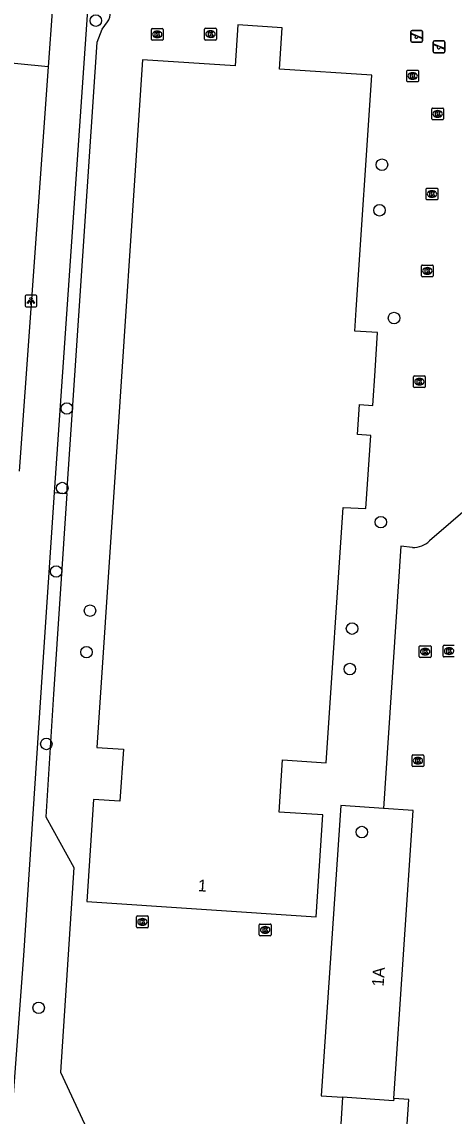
# Model space of a CAD drawing. Extents: x 161848 to 162726, y 385382 to 386521.
# Drawn here: x 162056.5 to 162093.2, y 386373.9 to 386466.8 of the extents above; entities that cross this region are included whole.
import ezdxf

# ---------------------------------------------------------------- set-up
doc = ezdxf.new("R2010")
doc.units = 0
for name, color, linetype in [('IMGEO_Boom', 7, 'Continuous'), ('IMGEO_Groenvoorziening', 7, 'Continuous'), ('IMGEO_Hek', 7, 'Continuous'), ('IMGEO_Kolk', 7, 'Continuous'), ('IMGEO_Lichtpunt', 7, 'Continuous'), ('IMGEO_Pand', 7, 'Continuous'), ('IMGEO_Pand_nummerreeks', 7, 'Continuous'), ('IMGEO_Rijbaan_lokaal_open', 7, 'Continuous'), ('IMGEO_Speelvoorziening', 7, 'Continuous'), ('IMGEO_Voetpad_open', 7, 'Continuous')]:
    doc.layers.add(name, color=color, linetype=linetype)

msp = doc.modelspace()

# ---------------------------------------------------------------- linework, layer by layer
at = {"layer": 'IMGEO_Boom'}
for centre in [(162062.821, 386466.926), (162087.116, 386454.69), (162086.904, 386450.819), (162088.142, 386441.668), (162060.362, 386433.993), (162059.971, 386427.23), (162087.018, 386424.342), (162059.456, 386420.15), (162062.329, 386416.821), (162084.58, 386415.299), (162062.027, 386413.292), (162084.392, 386411.864), (162058.621, 386405.507), (162085.404, 386398.019), (162057.97, 386383.097)]:
    msp.add_circle(centre, 0.489, dxfattribs=at)
at = {"layer": 'IMGEO_Groenvoorziening'}
for points in [[(162060.371, 386426.78), (162060.869, 386434.271), (162062.937, 386465.085), (162063.346, 386466.196), (162063.824, 386466.818)], [(162058.787, 386462.989), (162053.585, 386463.502)], [(162060.371, 386426.78), (162059.237, 386409.724), (162058.573, 386399.326), (162060.958, 386395.005), (162059.81, 386377.62), (162065.185, 386366.125), (162080.144, 386367.054), (162079.904, 386363.565)], [(162059.326, 386426.861), (162060.371, 386426.78)], [(162083.776, 386375.504), (162083.018, 386363.719)]]:
    msp.add_lwpolyline(points, dxfattribs=at)
msp.add_arc((162062.512, 386467.638), 1.547, 328.00191, 359.45035, dxfattribs=at)
at = {"layer": 'IMGEO_Hek'}
msp.add_lwpolyline([(162059.326, 386426.861), (162060.371, 386426.78)], dxfattribs=at)
at = {"layer": 'IMGEO_Kolk'}
for p, q in [((162067.538, 386465.333), (162067.538, 386466.185)), ((162067.613, 386466.259), (162068.465, 386466.259)), ((162068.026, 386466.039), (162068.051, 386466.039)), ((162068.539, 386466.185), (162068.539, 386465.333)), ((162072.059, 386465.351), (162072.059, 386466.203)), ((162072.134, 386466.277), (162072.986, 386466.277)), ((162072.547, 386466.057), (162072.572, 386466.057)), ((162073.06, 386466.203), (162073.06, 386465.351)), ((162068.465, 386465.259), (162067.613, 386465.259)), ((162068.049, 386465.479), (162068.024, 386465.479)), ((162072.986, 386465.277), (162072.134, 386465.277)), ((162072.57, 386465.497), (162072.545, 386465.497)), ((162089.223, 386461.798), (162089.223, 386462.65)), ((162089.298, 386462.724), (162090.15, 386462.724)), ((162089.711, 386462.504), (162089.736, 386462.504)), ((162090.224, 386462.65), (162090.224, 386461.798)), ((162090.15, 386461.724), (162089.298, 386461.724)), ((162089.734, 386461.944), (162089.709, 386461.944)), ((162091.421, 386459.5), (162092.273, 386459.5)), ((162091.346, 386458.574), (162091.346, 386459.426)), ((162091.857, 386458.72), (162091.832, 386458.72)), ((162091.834, 386459.28), (162091.859, 386459.28)), ((162092.347, 386459.426), (162092.347, 386458.574)), ((162092.273, 386458.5), (162091.421, 386458.5)), ((162090.864, 386451.776), (162090.864, 386452.628)), ((162090.939, 386452.702), (162091.791, 386452.702)), ((162091.352, 386452.482), (162091.377, 386452.482)), ((162091.865, 386452.628), (162091.865, 386451.776)), ((162091.791, 386451.702), (162090.939, 386451.702)), ((162091.375, 386451.922), (162091.35, 386451.922)), ((162090.472, 386445.244), (162090.472, 386446.096)), ((162090.547, 386446.17), (162091.399, 386446.17)), ((162090.96, 386445.95), (162090.985, 386445.95)), ((162091.473, 386446.096), (162091.473, 386445.244)), ((162091.399, 386445.17), (162090.547, 386445.17)), ((162090.983, 386445.39), (162090.958, 386445.39)), ((162089.796, 386435.839), (162089.796, 386436.691)), ((162089.871, 386436.765), (162090.723, 386436.765)), ((162090.284, 386436.545), (162090.309, 386436.545)), ((162090.797, 386436.691), (162090.797, 386435.839)), ((162090.723, 386435.765), (162089.871, 386435.765)), ((162090.307, 386435.985), (162090.282, 386435.985)), ((162090.287, 386412.916), (162090.287, 386413.768)), ((162090.362, 386413.842), (162091.214, 386413.842)), ((162090.798, 386413.062), (162090.773, 386413.062)), ((162090.775, 386413.622), (162090.8, 386413.622)), ((162091.288, 386413.768), (162091.288, 386412.916)), ((162092.317, 386412.964), (162092.317, 386413.816)), ((162092.392, 386413.89), (162093.244, 386413.89)), ((162092.828, 386413.11), (162092.803, 386413.11)), ((162092.805, 386413.67), (162092.83, 386413.67)), ((162091.214, 386412.842), (162090.362, 386412.842)), ((162093.244, 386412.89), (162092.392, 386412.89)), ((162089.671, 386403.656), (162089.671, 386404.508)), ((162089.746, 386404.582), (162090.598, 386404.582)), ((162090.182, 386403.802), (162090.157, 386403.802)), ((162090.159, 386404.362), (162090.184, 386404.362)), ((162090.672, 386404.508), (162090.672, 386403.656)), ((162090.598, 386403.582), (162089.746, 386403.582)), ((162066.277, 386389.97), (162066.277, 386390.822)), ((162066.352, 386390.896), (162067.204, 386390.896)), ((162067.278, 386390.822), (162067.278, 386389.97)), ((162067.204, 386389.896), (162066.352, 386389.896)), ((162066.788, 386390.116), (162066.763, 386390.116)), ((162066.765, 386390.676), (162066.79, 386390.676)), ((162076.704, 386389.284), (162076.704, 386390.136)), ((162076.779, 386390.21), (162077.631, 386390.21)), ((162077.192, 386389.99), (162077.217, 386389.99)), ((162077.705, 386390.136), (162077.705, 386389.284)), ((162077.631, 386389.21), (162076.779, 386389.21)), ((162077.215, 386389.43), (162077.19, 386389.43))]:
    msp.add_line(p, q, dxfattribs=at)
for points in [[(162067.538, 386465.333), (162067.538, 386466.185)], [(162067.613, 386466.259), (162068.465, 386466.259)], [(162068.539, 386466.185), (162068.539, 386465.333)], [(162072.059, 386465.351), (162072.059, 386466.203)], [(162072.134, 386466.277), (162072.986, 386466.277)], [(162072.38, 386465.977), (162072.503, 386465.977), (162072.503, 386465.826), (162072.633, 386465.977), (162072.797, 386465.977), (162072.651, 386465.826), (162072.804, 386465.577), (162072.652, 386465.577), (162072.567, 386465.741), (162072.503, 386465.674), (162072.503, 386465.577), (162072.38, 386465.577), (162072.38, 386465.977)], [(162073.06, 386466.203), (162073.06, 386465.351)], [(162068.465, 386465.259), (162067.613, 386465.259)], [(162067.859, 386465.959), (162067.982, 386465.959), (162067.982, 386465.808), (162068.112, 386465.959), (162068.276, 386465.959), (162068.13, 386465.808), (162068.283, 386465.559), (162068.131, 386465.559), (162068.046, 386465.723), (162067.982, 386465.656), (162067.982, 386465.559), (162067.859, 386465.559), (162067.859, 386465.959)], [(162072.986, 386465.277), (162072.134, 386465.277)], [(162089.223, 386461.798), (162089.223, 386462.65)], [(162089.298, 386462.724), (162090.15, 386462.724)], [(162089.544, 386462.424), (162089.667, 386462.424), (162089.667, 386462.273), (162089.797, 386462.424), (162089.961, 386462.424), (162089.815, 386462.273), (162089.968, 386462.024), (162089.816, 386462.024), (162089.731, 386462.188), (162089.667, 386462.121), (162089.667, 386462.024), (162089.544, 386462.024), (162089.544, 386462.424)], [(162090.224, 386462.65), (162090.224, 386461.798)], [(162090.15, 386461.724), (162089.298, 386461.724)], [(162091.421, 386459.5), (162092.273, 386459.5)], [(162091.346, 386458.574), (162091.346, 386459.426)], [(162091.667, 386459.2), (162091.79, 386459.2), (162091.79, 386459.049), (162091.92, 386459.2), (162092.084, 386459.2), (162091.938, 386459.049), (162092.091, 386458.8), (162091.939, 386458.8), (162091.854, 386458.964), (162091.79, 386458.897), (162091.79, 386458.8), (162091.667, 386458.8), (162091.667, 386459.2)], [(162092.347, 386459.426), (162092.347, 386458.574)], [(162092.273, 386458.5), (162091.421, 386458.5)], [(162090.864, 386451.776), (162090.864, 386452.628)], [(162090.939, 386452.702), (162091.791, 386452.702)], [(162091.185, 386452.402), (162091.308, 386452.402), (162091.308, 386452.251), (162091.438, 386452.402), (162091.602, 386452.402), (162091.456, 386452.251), (162091.609, 386452.002), (162091.457, 386452.002), (162091.372, 386452.166), (162091.308, 386452.099), (162091.308, 386452.002), (162091.185, 386452.002), (162091.185, 386452.402)], [(162091.865, 386452.628), (162091.865, 386451.776)], [(162091.791, 386451.702), (162090.939, 386451.702)], [(162090.472, 386445.244), (162090.472, 386446.096)], [(162090.547, 386446.17), (162091.399, 386446.17)], [(162090.793, 386445.87), (162090.916, 386445.87), (162090.916, 386445.719), (162091.046, 386445.87), (162091.21, 386445.87), (162091.064, 386445.719), (162091.217, 386445.47), (162091.065, 386445.47), (162090.98, 386445.634), (162090.916, 386445.567), (162090.916, 386445.47), (162090.793, 386445.47), (162090.793, 386445.87)], [(162091.473, 386446.096), (162091.473, 386445.244)], [(162091.399, 386445.17), (162090.547, 386445.17)], [(162089.796, 386435.839), (162089.796, 386436.691)], [(162089.871, 386436.765), (162090.723, 386436.765)], [(162090.117, 386436.465), (162090.24, 386436.465), (162090.24, 386436.314), (162090.37, 386436.465), (162090.534, 386436.465), (162090.388, 386436.314), (162090.541, 386436.065), (162090.389, 386436.065), (162090.304, 386436.229), (162090.24, 386436.162), (162090.24, 386436.065), (162090.117, 386436.065), (162090.117, 386436.465)], [(162090.797, 386436.691), (162090.797, 386435.839)], [(162090.723, 386435.765), (162089.871, 386435.765)], [(162090.287, 386412.916), (162090.287, 386413.768)], [(162090.362, 386413.842), (162091.214, 386413.842)], [(162090.608, 386413.542), (162090.731, 386413.542), (162090.731, 386413.391), (162090.861, 386413.542), (162091.025, 386413.542), (162090.879, 386413.391), (162091.032, 386413.142), (162090.88, 386413.142), (162090.795, 386413.306), (162090.731, 386413.239), (162090.731, 386413.142), (162090.608, 386413.142), (162090.608, 386413.542)], [(162091.288, 386413.768), (162091.288, 386412.916)], [(162092.317, 386412.964), (162092.317, 386413.816)], [(162092.392, 386413.89), (162093.244, 386413.89)], [(162092.638, 386413.59), (162092.761, 386413.59), (162092.761, 386413.439), (162092.891, 386413.59), (162093.055, 386413.59), (162092.909, 386413.439), (162093.062, 386413.19), (162092.91, 386413.19), (162092.825, 386413.354), (162092.761, 386413.287), (162092.761, 386413.19), (162092.638, 386413.19), (162092.638, 386413.59)], [(162091.214, 386412.842), (162090.362, 386412.842)], [(162093.244, 386412.89), (162092.392, 386412.89)], [(162089.671, 386403.656), (162089.671, 386404.508)], [(162089.746, 386404.582), (162090.598, 386404.582)], [(162089.992, 386404.282), (162090.115, 386404.282), (162090.115, 386404.131), (162090.245, 386404.282), (162090.409, 386404.282), (162090.263, 386404.131), (162090.416, 386403.882), (162090.264, 386403.882), (162090.179, 386404.046), (162090.115, 386403.979), (162090.115, 386403.882), (162089.992, 386403.882), (162089.992, 386404.282)], [(162090.672, 386404.508), (162090.672, 386403.656)], [(162090.598, 386403.582), (162089.746, 386403.582)], [(162066.277, 386389.97), (162066.277, 386390.822)], [(162066.352, 386390.896), (162067.204, 386390.896)], [(162067.278, 386390.822), (162067.278, 386389.97)], [(162067.204, 386389.896), (162066.352, 386389.896)], [(162066.598, 386390.596), (162066.721, 386390.596), (162066.721, 386390.445), (162066.851, 386390.596), (162067.015, 386390.596), (162066.869, 386390.445), (162067.022, 386390.196), (162066.87, 386390.196), (162066.785, 386390.36), (162066.721, 386390.293), (162066.721, 386390.196), (162066.598, 386390.196), (162066.598, 386390.596)], [(162076.704, 386389.284), (162076.704, 386390.136)], [(162076.779, 386390.21), (162077.631, 386390.21)], [(162077.025, 386389.91), (162077.148, 386389.91), (162077.148, 386389.759), (162077.278, 386389.91), (162077.442, 386389.91), (162077.296, 386389.759), (162077.449, 386389.51), (162077.297, 386389.51), (162077.212, 386389.674), (162077.148, 386389.607), (162077.148, 386389.51), (162077.025, 386389.51), (162077.025, 386389.91)], [(162077.705, 386390.136), (162077.705, 386389.284)], [(162077.631, 386389.21), (162076.779, 386389.21)]]:
    msp.add_lwpolyline(points, dxfattribs=at)
for centre, start, end in [((162067.615, 386466.183), 91.55205, 178.44795), ((162067.615, 386466.183), 91.55205, 178.44795), ((162068.463, 386466.183), 1.55205, 88.44795), ((162068.463, 386466.183), 1.55205, 88.44795), ((162072.136, 386466.201), 91.55205, 178.44795), ((162072.136, 386466.201), 91.55205, 178.44795), ((162072.984, 386466.201), 1.55205, 88.44795), ((162072.984, 386466.201), 1.55205, 88.44795), ((162067.615, 386465.335), 181.55205, 268.44795), ((162067.615, 386465.335), 181.55205, 268.44795), ((162068.463, 386465.335), 271.55205, 358.44795), ((162068.463, 386465.335), 271.55205, 358.44795), ((162072.136, 386465.353), 181.55205, 268.44795), ((162072.136, 386465.353), 181.55205, 268.44795), ((162072.984, 386465.353), 271.55205, 358.44795), ((162072.984, 386465.353), 271.55205, 358.44795), ((162089.3, 386462.648), 91.55205, 178.44795), ((162089.3, 386462.648), 91.55205, 178.44795), ((162090.148, 386462.648), 1.55205, 88.44795), ((162090.148, 386462.648), 1.55205, 88.44795), ((162089.3, 386461.8), 181.55205, 268.44795), ((162089.3, 386461.8), 181.55205, 268.44795), ((162090.148, 386461.8), 271.55205, 358.44795), ((162090.148, 386461.8), 271.55205, 358.44795), ((162091.423, 386459.424), 91.55205, 178.44795), ((162091.423, 386459.424), 91.55205, 178.44795), ((162092.271, 386459.424), 1.55205, 88.44795), ((162092.271, 386459.424), 1.55205, 88.44795), ((162091.423, 386458.576), 181.55205, 268.44795), ((162091.423, 386458.576), 181.55205, 268.44795), ((162092.271, 386458.576), 271.55205, 358.44795), ((162092.271, 386458.576), 271.55205, 358.44795), ((162090.941, 386452.626), 91.55205, 178.44795), ((162090.941, 386452.626), 91.55205, 178.44795), ((162091.789, 386452.626), 1.55205, 88.44795), ((162091.789, 386452.626), 1.55205, 88.44795), ((162090.941, 386451.778), 181.55205, 268.44795), ((162090.941, 386451.778), 181.55205, 268.44795), ((162091.789, 386451.778), 271.55205, 358.44795), ((162091.789, 386451.778), 271.55205, 358.44795), ((162090.549, 386446.094), 91.55205, 178.44795), ((162090.549, 386446.094), 91.55205, 178.44795), ((162091.397, 386446.094), 1.55205, 88.44795), ((162091.397, 386446.094), 1.55205, 88.44795), ((162090.549, 386445.246), 181.55205, 268.44795), ((162090.549, 386445.246), 181.55205, 268.44795), ((162091.397, 386445.246), 271.55205, 358.44795), ((162091.397, 386445.246), 271.55205, 358.44795), ((162089.873, 386436.689), 91.55205, 178.44795), ((162089.873, 386436.689), 91.55205, 178.44795), ((162090.721, 386436.689), 1.55205, 88.44795), ((162090.721, 386436.689), 1.55205, 88.44795), ((162089.873, 386435.841), 181.55205, 268.44795), ((162089.873, 386435.841), 181.55205, 268.44795), ((162090.721, 386435.841), 271.55205, 358.44795), ((162090.721, 386435.841), 271.55205, 358.44795), ((162090.364, 386413.766), 91.55205, 178.44795), ((162090.364, 386413.766), 91.55205, 178.44795), ((162091.212, 386413.766), 1.55205, 88.44795), ((162091.212, 386413.766), 1.55205, 88.44795), ((162092.394, 386413.814), 91.55205, 178.44795), ((162092.394, 386413.814), 91.55205, 178.44795), ((162090.364, 386412.918), 181.55205, 268.44795), ((162090.364, 386412.918), 181.55205, 268.44795), ((162091.212, 386412.918), 271.55205, 358.44795), ((162091.212, 386412.918), 271.55205, 358.44795), ((162092.394, 386412.966), 181.55205, 268.44795), ((162092.394, 386412.966), 181.55205, 268.44795), ((162089.748, 386404.506), 91.55205, 178.44795), ((162089.748, 386404.506), 91.55205, 178.44795), ((162090.596, 386404.506), 1.55205, 88.44795), ((162090.596, 386404.506), 1.55205, 88.44795), ((162089.748, 386403.658), 181.55205, 268.44795), ((162089.748, 386403.658), 181.55205, 268.44795), ((162090.596, 386403.658), 271.55205, 358.44795), ((162090.596, 386403.658), 271.55205, 358.44795), ((162066.354, 386390.82), 91.55205, 178.44795), ((162066.354, 386390.82), 91.55205, 178.44795), ((162067.202, 386390.82), 1.55205, 88.44795), ((162067.202, 386390.82), 1.55205, 88.44795), ((162066.354, 386389.972), 181.55205, 268.44795), ((162066.354, 386389.972), 181.55205, 268.44795), ((162067.202, 386389.972), 271.55205, 358.44795), ((162067.202, 386389.972), 271.55205, 358.44795), ((162076.781, 386390.134), 91.55205, 178.44795), ((162076.781, 386390.134), 91.55205, 178.44795), ((162077.629, 386390.134), 1.55205, 88.44795), ((162077.629, 386390.134), 1.55205, 88.44795), ((162076.781, 386389.286), 181.55205, 268.44795), ((162076.781, 386389.286), 181.55205, 268.44795), ((162077.629, 386389.286), 271.55205, 358.44795), ((162077.629, 386389.286), 271.55205, 358.44795)]:
    msp.add_arc(centre, 0.0765, start, end, dxfattribs=at)
for centre, major_axis, ratio, start_param, end_param in [((162068.025, 386465.759), (-0.387, 0.002), 0.722429, 4.712389, 7.853982), ((162068.05, 386465.759), (-0.39, 0.002), 0.717154, 1.570796, 4.712389), ((162072.546, 386465.777), (-0.387, 0.002), 0.722429, 4.712389, 7.853982), ((162072.571, 386465.777), (-0.39, 0.002), 0.717154, 1.570796, 4.712389), ((162089.71, 386462.224), (-0.387, 0.002), 0.722429, 4.712389, 7.853982), ((162089.735, 386462.224), (-0.39, 0.002), 0.717154, 1.570796, 4.712389), ((162091.833, 386459), (-0.387, 0.002), 0.722429, 4.712389, 7.853982), ((162091.858, 386459), (-0.39, 0.002), 0.717154, 1.570796, 4.712389), ((162091.351, 386452.202), (-0.387, 0.002), 0.722429, 4.712389, 7.853982), ((162091.376, 386452.202), (-0.39, 0.002), 0.717154, 1.570796, 4.712389), ((162090.959, 386445.67), (-0.387, 0.002), 0.722429, 4.712389, 7.853982), ((162090.984, 386445.67), (-0.39, 0.002), 0.717154, 1.570796, 4.712389), ((162090.283, 386436.265), (-0.387, 0.002), 0.722429, 4.712389, 7.853982), ((162090.308, 386436.265), (-0.39, 0.002), 0.717154, 1.570796, 4.712389), ((162090.774, 386413.342), (-0.387, 0.002), 0.722429, 4.712389, 7.853982), ((162090.799, 386413.342), (-0.39, 0.002), 0.717154, 1.570796, 4.712389), ((162092.804, 386413.39), (-0.387, 0.002), 0.722429, 4.712389, 7.853982), ((162092.829, 386413.39), (-0.39, 0.002), 0.717154, 1.570796, 4.712389), ((162090.158, 386404.082), (-0.387, 0.002), 0.722429, 4.712389, 7.853982), ((162090.183, 386404.082), (-0.39, 0.002), 0.717154, 1.570796, 4.712389), ((162066.764, 386390.396), (-0.387, 0.002), 0.722429, 4.712389, 7.853982), ((162066.789, 386390.396), (-0.39, 0.002), 0.717154, 1.570796, 4.712389), ((162077.191, 386389.71), (-0.387, 0.002), 0.722429, 4.712389, 7.853982), ((162077.216, 386389.71), (-0.39, 0.002), 0.717154, 1.570796, 4.712389)]:
    msp.add_ellipse(centre, major_axis=major_axis, ratio=ratio, start_param=start_param, end_param=end_param, dxfattribs=at)
at = {"layer": 'IMGEO_Lichtpunt'}
for p, q in [((162056.817, 386443.52), (162056.817, 386442.713)), ((162056.817, 386443.52), (162056.817, 386442.713)), ((162057.719, 386443.615), (162056.911, 386443.615)), ((162057.719, 386443.615), (162056.911, 386443.615)), ((162057.813, 386442.713), (162057.813, 386443.52)), ((162057.813, 386442.713), (162057.813, 386443.52)), ((162056.911, 386442.619), (162057.719, 386442.619)), ((162056.911, 386442.619), (162057.719, 386442.619))]:
    msp.add_line(p, q, dxfattribs=at)
for points in [[(162057.191, 386443.184), (162057.23, 386443.156), (162057.042, 386442.894), (162057.004, 386442.921), (162057.191, 386443.184)], [(162057.293, 386443.136), (162057.34, 386443.136), (162057.34, 386442.814), (162057.293, 386442.814), (162057.293, 386443.136)], [(162057.403, 386443.156), (162057.441, 386443.183), (162057.628, 386442.921), (162057.589, 386442.893), (162057.403, 386443.156)]]:
    msp.add_lwpolyline(points, dxfattribs=at)
msp.add_circle((162057.316, 386443.318), 0.0994, dxfattribs=at)
for centre, start, end in [((162056.911, 386443.52), 90, 180), ((162056.911, 386443.52), 90, 180), ((162057.719, 386443.52), 0, 90), ((162057.719, 386443.52), 0, 90), ((162056.911, 386442.713), 180, 270), ((162056.911, 386442.713), 180, 270), ((162057.719, 386442.713), 270, 0), ((162057.719, 386442.713), 270, 360)]:
    msp.add_arc(centre, 0.0946, start, end, dxfattribs=at)
at = {"layer": 'IMGEO_Pand'}
for points in [[(162085.223, 386434.323), (162086.341, 386434.252), (162086.529, 386437.194), (162086.742, 386440.43), (162084.816, 386440.557), (162084.936, 386442.369), (162086.251, 386462.29), (162078.421, 386462.807), (162078.651, 386466.317), (162074.892, 386466.564), (162074.641, 386463.075), (162066.79, 386463.591), (162064.325, 386426.471), (162062.913, 386405.208), (162065.165, 386405.059), (162064.872, 386400.637), (162062.621, 386400.786), (162062.048, 386392.125), (162081.534, 386390.836), (162082.092, 386399.482), (162078.382, 386399.722), (162078.668, 386404.153), (162082.378, 386403.913), (162083.827, 386425.592), (162085.755, 386425.511), (162086.164, 386431.693), (162085.046, 386431.767), (162085.223, 386434.323)], [(162087.248, 386400.02), (162083.614, 386400.266), (162081.967, 386375.629), (162083.776, 386375.504)], [(162088.12, 386375.386), (162089.765, 386399.85), (162087.248, 386400.02)], [(162088.12, 386375.386), (162088.108, 386375.204), (162083.776, 386375.504)]]:
    msp.add_lwpolyline(points, dxfattribs=at)
at = {"layer": 'IMGEO_Rijbaan_lokaal_open'}
for points in [[(162094.785, 386425.852), (162091.168, 386422.74)], [(162089.716, 386422.193), (162088.726, 386422.297), (162087.248, 386400.02)], [(162088.646, 386363.997), (162089.386, 386375.308), (162088.12, 386375.386)]]:
    msp.add_lwpolyline(points, dxfattribs=at)
msp.add_arc((162089.792, 386424.193), 2.001, 267.83488, 313.45009, dxfattribs=at)
at = {"layer": 'IMGEO_Speelvoorziening'}
for p, q in [((162089.579, 386465.198), (162089.579, 386465.998)), ((162089.579, 386465.998), (162089.579, 386465.198)), ((162089.679, 386466.098), (162090.469, 386466.098)), ((162090.469, 386466.098), (162089.679, 386466.098)), ((162090.569, 386465.998), (162090.569, 386465.198)), ((162090.569, 386465.198), (162090.569, 386465.998)), ((162089.962, 386465.626), (162089.623, 386465.763)), ((162089.648, 386465.823), (162090.524, 386465.47)), ((162090.469, 386465.098), (162089.679, 386465.098)), ((162089.679, 386465.098), (162090.469, 386465.098)), ((162090.5, 386465.41), (162090.16, 386465.547)), ((162091.469, 386464.301), (162091.469, 386465.101)), ((162091.469, 386465.101), (162091.469, 386464.301)), ((162091.569, 386465.201), (162092.359, 386465.201)), ((162092.359, 386465.201), (162091.569, 386465.201)), ((162092.459, 386465.101), (162092.459, 386464.301)), ((162092.459, 386464.301), (162092.459, 386465.101)), ((162091.852, 386464.729), (162091.513, 386464.866)), ((162091.538, 386464.926), (162092.414, 386464.573)), ((162092.359, 386464.201), (162091.569, 386464.201)), ((162091.569, 386464.201), (162092.359, 386464.201)), ((162092.39, 386464.513), (162092.05, 386464.65))]:
    msp.add_line(p, q, dxfattribs=at)
for centre, radius, start, end in [((162089.679, 386465.998), 0.1, 90, 180), ((162089.679, 386465.998), 0.1, 90, 180), ((162090.469, 386465.998), 0.1, 0, 90), ((162090.469, 386465.998), 0.1, 360, 90), ((162089.679, 386465.198), 0.1, 180, 270), ((162089.679, 386465.198), 0.1, 180, 270), ((162089.636, 386465.793), 0.0327, 68.07798, 248.07798), ((162090.041, 386465.536), 0.12, 130.99278, 5.16318), ((162090.469, 386465.198), 0.1, 270, 0), ((162090.469, 386465.198), 0.1, 270, 0), ((162090.512, 386465.44), 0.0327, 248.07798, 68.07798), ((162091.569, 386465.101), 0.1, 90, 180), ((162091.569, 386465.101), 0.1, 90, 180), ((162092.359, 386465.101), 0.1, 0, 90), ((162092.359, 386465.101), 0.1, 360, 90), ((162091.569, 386464.301), 0.1, 180, 270), ((162091.569, 386464.301), 0.1, 180, 270), ((162091.526, 386464.896), 0.0327, 68.07798, 248.07798), ((162091.931, 386464.639), 0.12, 130.99278, 5.16318), ((162092.359, 386464.301), 0.1, 270, 0), ((162092.359, 386464.301), 0.1, 270, 0), ((162092.402, 386464.543), 0.0327, 248.07798, 68.07798)]:
    msp.add_arc(centre, radius, start, end, dxfattribs=at)
at = {"layer": 'IMGEO_Voetpad_open'}
for points in [[(162059.326, 386426.861), (162062.134, 386467.81), (162061.874, 386467.84), (162062.42, 386475.635)], [(162059.686, 386471.946), (162059.396, 386468.078), (162059.156, 386468.099), (162058.787, 386462.989)], [(162058.787, 386462.989), (162056.311, 386428.674)], [(162054.854, 386362.326), (162056.721, 386387.548), (162058.28, 386411.611), (162059.326, 386426.861)]]:
    msp.add_lwpolyline(points, dxfattribs=at)

# ---------------------------------------------------------------- texts
at = {"layer": 'IMGEO_Pand_nummerreeks'}
for s, rotation, p in [('1', 356.21275, (162071.468, 386393.005)), ('1A', 86.15566, (162087.256, 386384.888))]:
    msp.add_text(s, height=1, rotation=rotation, dxfattribs=at).set_placement(p)

doc.saveas('drawing.dxf')
